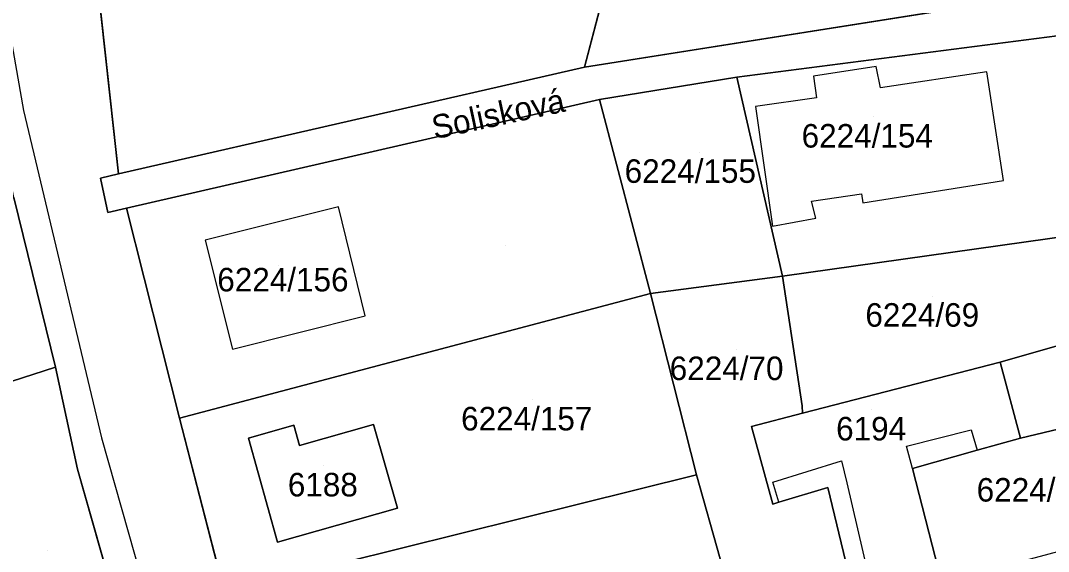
# Model space of a CAD drawing. Extents: x -266199 to -261993, y -1239047 to -1235108.
# Drawn here: x -263940.3 to -263852.9, y -1235963.6 to -1235918.4 of the extents above; entities that cross this region are included whole.
import ezdxf

# ---------------------------------------------------------------- set-up
doc = ezdxf.new("R2010")
doc.units = 0
for name, color, linetype in [('body_kn', 7, 'Continuous'), ('kladpar_druhypozemkov', 7, 'Continuous'), ('kladpar_hranice', 7, 'Continuous'), ('kladpar_parcelnecisla', 7, 'Continuous'), ('kladpar_plochy', 7, 'Continuous'), ('popisy', 7, 'Continuous'), ('tarchy_linie', 7, 'Continuous'), ('zappar_hrandruhpozemk', 7, 'Continuous')]:
    doc.layers.add(name, color=color, linetype=linetype)

msp = doc.modelspace()

# ---------------------------------------------------------------- linework, layer by layer
at = {"layer": 'body_kn'}
for p, q in [((-263892.35, -1235922.38), (-263892.35, -1235922.38)), ((-263867.57, -1235922.31), (-263867.57, -1235922.31)), ((-263858.18, -1235922.77), (-263858.18, -1235922.77)), ((-263858.18, -1235922.77), (-263858.18, -1235922.77)), ((-263879.43, -1235923.22), (-263879.43, -1235923.22)), ((-263879.43, -1235923.22), (-263879.43, -1235923.22)), ((-263872.9, -1235923.14), (-263872.9, -1235923.14)), ((-263867.22, -1235924.14), (-263867.22, -1235924.14)), ((-263891.08, -1235925.12), (-263891.08, -1235925.12)), ((-263891.08, -1235925.12), (-263891.08, -1235925.12)), ((-263872.64, -1235924.99), (-263872.64, -1235924.99)), ((-263940.03, -1235926.05), (-263940.03, -1235926.05)), ((-263877.82, -1235925.72), (-263877.82, -1235925.72)), ((-263931.95, -1235931.45), (-263931.95, -1235931.45)), ((-263931.95, -1235931.45), (-263931.95, -1235931.45)), ((-263933.49, -1235931.8), (-263933.49, -1235931.8)), ((-263856.75, -1235932), (-263856.75, -1235932)), ((-263868.82, -1235933.15), (-263868.82, -1235933.15)), ((-263913.25, -1235934.25), (-263913.25, -1235934.25)), ((-263873.06, -1235933.78), (-263873.06, -1235933.78)), ((-263868.7, -1235933.9), (-263868.7, -1235933.9)), ((-263932.86, -1235934.73), (-263932.86, -1235934.73)), ((-263931.28, -1235934.37), (-263931.28, -1235934.37)), ((-263872.7, -1235935.22), (-263872.7, -1235935.22)), ((-263876.39, -1235935.89), (-263876.39, -1235935.89)), ((-263924.6, -1235937.09), (-263924.6, -1235937.09)), ((-263875.54, -1235940.14), (-263875.54, -1235940.14)), ((-263886.74, -1235941.61), (-263886.74, -1235941.61)), ((-263911, -1235943.52), (-263911, -1235943.52)), ((-263911, -1235943.52), (-263911, -1235943.52)), ((-263922.28, -1235946.34), (-263922.28, -1235946.34)), ((-263937.31, -1235947.89), (-263937.31, -1235947.89)), ((-263937.31, -1235947.89), (-263937.31, -1235947.89)), ((-263857.03, -1235947.46), (-263857.03, -1235947.46)), ((-263857.03, -1235947.46), (-263857.03, -1235947.46)), ((-263873.86, -1235951.18), (-263873.86, -1235951.18)), ((-263873.84, -1235951.8), (-263873.84, -1235951.8)), ((-263873.84, -1235951.8), (-263873.84, -1235951.8)), ((-263926.76, -1235952.23), (-263926.76, -1235952.23)), ((-263926.76, -1235952.23), (-263926.76, -1235952.23)), ((-263917.07, -1235952.81), (-263917.07, -1235952.81)), ((-263910.29, -1235952.75), (-263910.29, -1235952.75)), ((-263878.17, -1235952.92), (-263878.17, -1235952.92)), ((-263859.5, -1235953.22), (-263859.5, -1235953.22)), ((-263933.41, -1235953.88), (-263933.41, -1235953.88)), ((-263920.91, -1235953.92), (-263920.91, -1235953.92)), ((-263855.31, -1235953.91), (-263855.31, -1235953.91)), ((-263855.31, -1235953.91), (-263855.31, -1235953.91)), ((-263916.57, -1235954.54), (-263916.57, -1235954.54)), ((-263864.99, -1235954.6), (-263864.99, -1235954.6)), ((-263859.01, -1235954.95), (-263859.01, -1235954.95)), ((-263870.52, -1235955.84), (-263870.52, -1235955.84)), ((-263935.45, -1235956.55), (-263935.45, -1235956.55)), ((-263882.83, -1235957.05), (-263882.83, -1235957.05)), ((-263864.5, -1235956.49), (-263864.5, -1235956.49)), ((-263864.5, -1235956.49), (-263864.5, -1235956.49)), ((-263876.37, -1235957.65), (-263876.37, -1235957.65)), ((-263870.08, -1235957.73), (-263870.08, -1235957.73)), ((-263871.69, -1235958.11), (-263871.69, -1235958.11)), ((-263876.36, -1235959.53), (-263876.36, -1235959.53)), ((-263875.84, -1235959.37), (-263875.84, -1235959.37)), ((-263875.84, -1235959.37), (-263875.84, -1235959.37)), ((-263908.25, -1235959.86), (-263908.25, -1235959.86)), ((-263918.45, -1235962.75), (-263918.45, -1235962.75)), ((-263918.45, -1235962.75), (-263918.45, -1235962.75)), ((-263870.56, -1235962.82), (-263870.56, -1235962.82))]:
    msp.add_line(p, q, dxfattribs=at)
at = {"layer": 'kladpar_druhypozemkov'}
for p, q in [((-263867.8, -1235926.61), (-263867.8, -1235926.61)), ((-263882.6, -1235929.61), (-263882.6, -1235929.61)), ((-263899.11, -1235937.56), (-263899.11, -1235937.56)), ((-263918.33, -1235939.2), (-263918.33, -1235939.2)), ((-263862.81, -1235941.84), (-263862.81, -1235941.84)), ((-263879.45, -1235946.38), (-263879.45, -1235946.38)), ((-263896.78, -1235950.66), (-263896.78, -1235950.66)), ((-263867.99, -1235951.51), (-263867.99, -1235951.51)), ((-263914.52, -1235956.27), (-263914.52, -1235956.27)), ((-263853.5, -1235957.19), (-263853.5, -1235957.19)), ((-263937.98, -1235963.47), (-263937.98, -1235963.47))]:
    msp.add_line(p, q, dxfattribs=at)
at = {"layer": 'kladpar_hranice'}
msp.add_line((-263938.66, -1235870.44), (-263931.95, -1235931.45), dxfattribs=at)
for points in [[(-263848.68, -1235919.25), (-263879.43, -1235923.22), (-263891.08, -1235925.12), (-263931.28, -1235934.37), (-263932.86, -1235934.73), (-263933.49, -1235931.8), (-263931.95, -1235931.45), (-263892.35, -1235922.38), (-263850.02, -1235915.66), (-263852.97, -1235896.23), (-263856.08, -1235876.64), (-263859.84, -1235851.85), (-263861.48, -1235852.11), (-263861.66, -1235851.26), (-263862.37, -1235851.47), (-263863.09, -1235846.76), (-263862.33, -1235846.19), (-263862.87, -1235842.21), (-263851.92, -1235839.62)], [(-263886.7, -1235900.65), (-263888.34, -1235906.95), (-263892.35, -1235922.38), (-263931.95, -1235931.45), (-263938.66, -1235870.44)], [(-263852.97, -1235896.23), (-263850.02, -1235915.66), (-263892.35, -1235922.38), (-263888.34, -1235906.95), (-263886.7, -1235900.65), (-263869.11, -1235898.35), (-263852.97, -1235896.23)], [(-263932, -1235968.58), (-263935.45, -1235956.55), (-263937.31, -1235947.89), (-263940.86, -1235933.45), (-263943.18, -1235922.02), (-263945.53, -1235907.75), (-263947.9, -1235906.36), (-263955.45, -1235904.15), (-263963.69, -1235903.15), (-263965.79, -1235902.89), (-263973.05, -1235902.01), (-263976.83, -1235901.55)], [(-263879.43, -1235923.22), (-263848.68, -1235919.25), (-263846.78, -1235936.1), (-263875.54, -1235940.14), (-263879.43, -1235923.22)], [(-263891.08, -1235925.12), (-263879.43, -1235923.22), (-263875.54, -1235940.14), (-263886.74, -1235941.61), (-263891.08, -1235925.12)], [(-263926.76, -1235952.23), (-263931.28, -1235934.37), (-263891.08, -1235925.12), (-263886.74, -1235941.61), (-263926.76, -1235952.23)], [(-263931.95, -1235931.45), (-263933.49, -1235931.8), (-263932.86, -1235934.73), (-263931.28, -1235934.37), (-263926.76, -1235952.23), (-263922.95, -1235967.01), (-263919.11, -1235980.52), (-263917.55, -1235986.2), (-263915.46, -1235994.07), (-263907.95, -1236026.19), (-263903.98, -1236043.88), (-263901.98, -1236056.01), (-263900.28, -1236072.34), (-263899.11, -1236091.36), (-263898.02, -1236125.27), (-263896.72, -1236166.69), (-263896.19, -1236183.38), (-263895.58, -1236202.24)], [(-263940.86, -1235933.45), (-263937.31, -1235947.89), (-263941.08, -1235949.11), (-263941.05, -1235951.38), (-263967.64, -1235962.02)], [(-263846.78, -1235936.1), (-263845.56, -1235944.17), (-263857.03, -1235947.46), (-263873.84, -1235951.8), (-263873.86, -1235951.18), (-263875.54, -1235940.14), (-263846.78, -1235936.1)], [(-263873.84, -1235951.8), (-263878.17, -1235952.92), (-263876.36, -1235959.53), (-263875.84, -1235959.37), (-263871.69, -1235958.11), (-263870.56, -1235962.82), (-263869.12, -1235968.81), (-263878.83, -1235971.31), (-263882.83, -1235957.05), (-263886.74, -1235941.61), (-263875.54, -1235940.14), (-263873.86, -1235951.18), (-263873.84, -1235951.8)], [(-263922.95, -1235967.01), (-263926.76, -1235952.23), (-263886.74, -1235941.61), (-263882.83, -1235957.05), (-263922.95, -1235967.01)], [(-263844.3, -1235951.29), (-263855.31, -1235953.91), (-263857.03, -1235947.46), (-263845.56, -1235944.17)], [(-263937.31, -1235947.89), (-263935.45, -1235956.55), (-263932, -1235968.58), (-263932.72, -1235968.76), (-263961.65, -1235978.64), (-263967.64, -1235962.02)], [(-263967.64, -1235962.02), (-263941.05, -1235951.38), (-263941.08, -1235949.11), (-263937.31, -1235947.89)], [(-263857.03, -1235947.46), (-263855.31, -1235953.91), (-263859.01, -1235954.95), (-263864.5, -1235956.49), (-263862, -1235966.22), (-263861.45, -1235968.36), (-263867.28, -1235969.66), (-263868.86, -1235970.14), (-263869.12, -1235968.81), (-263870.56, -1235962.82), (-263871.69, -1235958.11), (-263875.84, -1235959.37), (-263876.36, -1235959.53), (-263878.17, -1235952.92), (-263873.84, -1235951.8), (-263857.03, -1235947.46)], [(-263855.31, -1235953.91), (-263844.3, -1235951.29), (-263842.67, -1235961.04), (-263852.92, -1235963.79), (-263862, -1235966.22), (-263864.5, -1235956.49), (-263859.01, -1235954.95), (-263855.31, -1235953.91)], [(-263920.91, -1235953.92), (-263918.45, -1235962.75), (-263908.25, -1235959.86), (-263910.29, -1235952.75), (-263916.57, -1235954.54), (-263917.07, -1235952.81), (-263920.91, -1235953.92)], [(-263918.45, -1235962.75), (-263920.91, -1235953.92), (-263917.07, -1235952.81), (-263916.57, -1235954.54), (-263910.29, -1235952.75), (-263908.25, -1235959.86), (-263918.45, -1235962.75)], [(-263919.11, -1235980.52), (-263922.95, -1235967.01), (-263882.83, -1235957.05), (-263878.83, -1235971.31), (-263878.51, -1235973.22), (-263902.26, -1235977.53), (-263903.32, -1235971.78), (-263904.49, -1235972.04), (-263904.91, -1235970.12), (-263905.23, -1235968.67), (-263907.68, -1235969.15), (-263907.98, -1235967.63), (-263915.25, -1235968.78), (-263914.99, -1235970.31), (-263913.41, -1235979.47), (-263919.11, -1235980.52)]]:
    msp.add_lwpolyline(points, dxfattribs=at)
at = {"layer": 'kladpar_plochy'}
for p, q in [((-263931.95, -1235931.45), (-263938.66, -1235870.44)), ((-263938.66, -1235870.44), (-263931.95, -1235931.45)), ((-263892.35, -1235922.38), (-263888.34, -1235906.95)), ((-263888.34, -1235906.95), (-263892.35, -1235922.38)), ((-263850.02, -1235915.66), (-263892.35, -1235922.38)), ((-263892.35, -1235922.38), (-263931.95, -1235931.45)), ((-263931.95, -1235931.45), (-263933.49, -1235931.8)), ((-263933.49, -1235931.8), (-263932.86, -1235934.73)), ((-263937.31, -1235947.89), (-263940.86, -1235933.45)), ((-263932.86, -1235934.73), (-263931.28, -1235934.37)), ((-263931.28, -1235934.37), (-263926.76, -1235952.23)), ((-263926.76, -1235952.23), (-263886.74, -1235941.61)), ((-263886.74, -1235941.61), (-263882.83, -1235957.05)), ((-263941.08, -1235949.11), (-263937.31, -1235947.89)), ((-263935.45, -1235956.55), (-263937.31, -1235947.89)), ((-263937.31, -1235947.89), (-263935.45, -1235956.55)), ((-263922.95, -1235967.01), (-263926.76, -1235952.23)), ((-263926.76, -1235952.23), (-263922.95, -1235967.01)), ((-263917.07, -1235952.81), (-263920.91, -1235953.92)), ((-263916.57, -1235954.54), (-263917.07, -1235952.81)), ((-263910.29, -1235952.75), (-263916.57, -1235954.54)), ((-263908.25, -1235959.86), (-263910.29, -1235952.75)), ((-263920.91, -1235953.92), (-263918.45, -1235962.75)), ((-263932, -1235968.58), (-263935.45, -1235956.55)), ((-263935.45, -1235956.55), (-263932, -1235968.58)), ((-263882.83, -1235957.05), (-263922.95, -1235967.01)), ((-263918.45, -1235962.75), (-263908.25, -1235959.86))]:
    msp.add_line(p, q, dxfattribs=at)
for points in [[(-263848.68, -1235919.25), (-263879.43, -1235923.22), (-263891.08, -1235925.12), (-263931.28, -1235934.37), (-263932.86, -1235934.73), (-263933.49, -1235931.8), (-263931.95, -1235931.45), (-263892.35, -1235922.38), (-263850.02, -1235915.66), (-263852.97, -1235896.23), (-263856.08, -1235876.64), (-263859.84, -1235851.85), (-263861.48, -1235852.11), (-263861.66, -1235851.26), (-263862.37, -1235851.47), (-263863.09, -1235846.76), (-263862.33, -1235846.19), (-263862.87, -1235842.21), (-263851.92, -1235839.62)], [(-263844.3, -1235951.29), (-263855.31, -1235953.91), (-263857.03, -1235947.46), (-263845.56, -1235944.17)]]:
    msp.add_lwpolyline(points, dxfattribs=at)
for points in [[(-263879.43, -1235923.22), (-263848.68, -1235919.25), (-263846.78, -1235936.1), (-263875.54, -1235940.14)], [(-263891.08, -1235925.12), (-263879.43, -1235923.22), (-263875.54, -1235940.14), (-263886.74, -1235941.61)], [(-263926.76, -1235952.23), (-263931.28, -1235934.37), (-263891.08, -1235925.12), (-263886.74, -1235941.61)], [(-263940.86, -1235933.45), (-263937.31, -1235947.89), (-263941.08, -1235949.11), (-263941.05, -1235951.38), (-263967.64, -1235962.02), (-263972.02, -1235945.77), (-263967.21, -1235944.04), (-263966.53, -1235943.87)], [(-263846.78, -1235936.1), (-263845.56, -1235944.17), (-263857.03, -1235947.46), (-263873.84, -1235951.8), (-263873.86, -1235951.18), (-263875.54, -1235940.14)], [(-263873.84, -1235951.8), (-263878.17, -1235952.92), (-263876.36, -1235959.53), (-263875.84, -1235959.37), (-263871.69, -1235958.11), (-263870.56, -1235962.82), (-263869.12, -1235968.81), (-263878.83, -1235971.31), (-263882.83, -1235957.05), (-263886.74, -1235941.61), (-263875.54, -1235940.14), (-263873.86, -1235951.18)], [(-263857.03, -1235947.46), (-263855.31, -1235953.91), (-263859.01, -1235954.95), (-263864.5, -1235956.49), (-263862, -1235966.22), (-263861.45, -1235968.36), (-263867.28, -1235969.66), (-263868.86, -1235970.14), (-263869.12, -1235968.81), (-263870.56, -1235962.82), (-263871.69, -1235958.11), (-263875.84, -1235959.37), (-263876.36, -1235959.53), (-263878.17, -1235952.92), (-263873.84, -1235951.8)], [(-263855.31, -1235953.91), (-263844.3, -1235951.29), (-263842.67, -1235961.04), (-263852.92, -1235963.79), (-263862, -1235966.22), (-263864.5, -1235956.49), (-263859.01, -1235954.95)], [(-263918.45, -1235962.75), (-263920.91, -1235953.92), (-263917.07, -1235952.81), (-263916.57, -1235954.54), (-263910.29, -1235952.75), (-263908.25, -1235959.86)], [(-263919.11, -1235980.52), (-263922.95, -1235967.01), (-263882.83, -1235957.05), (-263878.83, -1235971.31), (-263878.51, -1235973.22), (-263902.26, -1235977.53), (-263903.32, -1235971.78), (-263904.49, -1235972.04), (-263904.91, -1235970.12), (-263905.23, -1235968.67), (-263907.68, -1235969.15), (-263907.98, -1235967.63), (-263915.25, -1235968.78), (-263914.99, -1235970.31), (-263913.41, -1235979.47)]]:
    msp.add_lwpolyline(points, close=True, dxfattribs=at)
at = {"layer": 'tarchy_linie'}
msp.add_lwpolyline([(-263947.81, -1235901.98), (-263947.69, -1235903.35), (-263943.6, -1235905.78), (-263940.03, -1235926.05), (-263933.41, -1235953.88), (-263921.52, -1235995.74), (-263913.18, -1236027.02), (-263907.3, -1236058.84), (-263905.11, -1236095.12), (-263903.91, -1236139.53), (-263902.79, -1236171.66), (-263901.68, -1236205.85), (-263901.52, -1236222.46), (-263904.11, -1236228.02), (-263904.85, -1236229.61), (-263905.45, -1236229.43), (-263905.74, -1236230.7)], dxfattribs=at)
at = {"layer": 'zappar_hrandruhpozemk'}
for p, q in [((-263856.75, -1235932), (-263858.18, -1235922.77)), ((-263868.7, -1235933.9), (-263856.75, -1235932)), ((-263911, -1235943.52), (-263913.25, -1235934.25)), ((-263864.99, -1235954.6), (-263859.5, -1235953.22)), ((-263859.5, -1235953.22), (-263859.01, -1235954.95)), ((-263864.5, -1235956.49), (-263864.99, -1235954.6)), ((-263870.08, -1235957.73), (-263867.8, -1235967.42))]:
    msp.add_line(p, q, dxfattribs=at)
for points in [[(-263858.18, -1235922.77), (-263867.22, -1235924.14), (-263867.57, -1235922.31), (-263872.9, -1235923.14), (-263872.64, -1235924.99), (-263877.82, -1235925.72), (-263876.39, -1235935.89), (-263872.7, -1235935.22), (-263873.06, -1235933.78), (-263868.82, -1235933.15), (-263868.7, -1235933.9)], [(-263913.25, -1235934.25), (-263924.6, -1235937.09), (-263922.28, -1235946.34), (-263911, -1235943.52)], [(-263875.84, -1235959.37), (-263876.37, -1235957.65), (-263870.52, -1235955.84), (-263870.08, -1235957.73)]]:
    msp.add_lwpolyline(points, dxfattribs=at)

# ---------------------------------------------------------------- texts
at = {"layer": 'kladpar_parcelnecisla'}
for s, p in [('6224/154', (-263873.911, -1235929.21)), ('6224/155', (-263888.946, -1235932.21)), ('6224/156', (-263923.561, -1235941.44)), ('6224/69', (-263868.494, -1235944.44)), ('6224/70', (-263885.118, -1235948.98)), ('6224/157', (-263902.844, -1235953.26)), ('6194', (-263870.98, -1235954.11)), ('6188', (-263917.566, -1235958.87)), ('6224/68', (-263859.038, -1235959.31))]:
    msp.add_text(s, height=2, dxfattribs=at).set_placement(p)
at = {"layer": 'popisy'}
msp.add_text('Solisková', height=2, rotation=12, dxfattribs=at).set_placement((-263905.093, -1235928.511))

doc.saveas('drawing.dxf')
